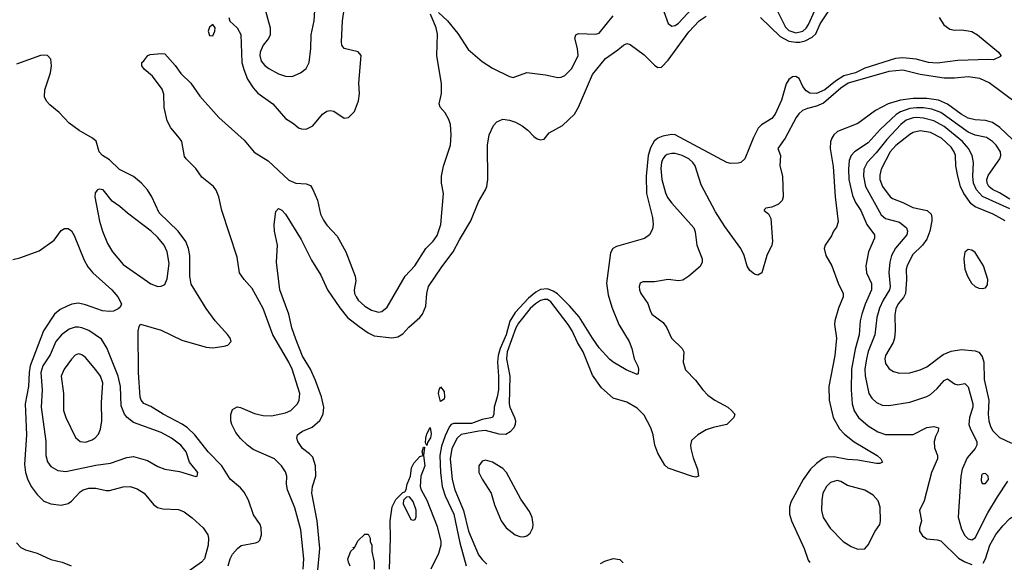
# Model space of a CAD drawing. Header units: inches. Extents: x 884549 to 1028252, y 526810 to 653624.
# Tile 908 of 1056: x 991969 to 997679, y 616230 to 619378. Entities that reach past the tile are written whole.
import ezdxf

# ---------------------------------------------------------------- set-up
doc = ezdxf.new("R2010")
doc.units = ezdxf.units.IN
doc.header["$MEASUREMENT"] = 0
doc.layers.add('A9691', color=7, linetype='Continuous')

msp = doc.modelspace()

# ---------------------------------------------------------------- linework, layer by layer
at = {"layer": 'A9691', "color": 5}
for points, elevation in [([(995704.5, 619424.4), (995730, 619354.9), (995750, 619340.3), (995770, 619343.9), (995790, 619356.9), (995892, 619468)], 2180), ([(993613.7, 616190), (993617.1, 616250), (993598.7, 616418.7), (993565.6, 616545.6), (993522.8, 616650), (993516.8, 616683.2), (993517.7, 616730), (993510, 616755.1), (993488.2, 616790), (993446, 616830), (993323.6, 616883.6), (993290, 616909.2), (993250, 616948.7), (993223.2, 616983.2), (993199.3, 617030), (993193.8, 617050), (993193.2, 617086.8), (993204, 617116), (993230, 617131.3), (993250, 617128.2), (993330, 617092.6), (993380.5, 617080.5), (993430, 617080.3), (993510, 617096.3), (993540.9, 617110), (993579.8, 617150), (993590.7, 617170), (993593.4, 617210), (993549, 617350), (993529.9, 617390), (993436.4, 617550), (993381.5, 617701.5), (993318.2, 617818.1), (993270, 617869.7), (993243.9, 617910), (993230, 617999.6), (993141.8, 618270), (993123.8, 618350), (993108.1, 618388.1), (993094, 618410), (993024.5, 618464.5), (992990, 618513.8), (992933.7, 618570), (992924.5, 618584.5), (992908.5, 618670), (992896.8, 618690), (992846, 618750), (992825, 618790), (992807.5, 618867.5), (992805.5, 618945.5), (992794.9, 618974.9), (992738.9, 619050), (992691.2, 619090), (992677.6, 619110), (992677.2, 619130), (992690, 619138), (992712.3, 619170), (992724.9, 619175.1), (992790, 619181.3), (992810, 619178.7), (992870, 619111.5), (992904.5, 619064.5), (992961.3, 619010), (993013.8, 618933.8), (993124.2, 618810), (993270, 618679.3), (993329.7, 618609.7), (993410, 618558), (993530, 618446.2), (993570, 618428.4), (993630, 618425.8), (993654.8, 618414.8), (993670, 618392), (993696.8, 618330), (993714.3, 618250), (993730, 618213.7), (993750, 618185.3), (993810, 618121.1), (993859.7, 618030), (993914.7, 617890), (993917.6, 617862.4), (993908.2, 617810), (993910.2, 617790), (993920.2, 617770), (993932.6, 617750), (993970, 617716.2), (994010, 617693.2), (994050, 617681.3), (994070, 617684), (994100.4, 617710), (994204.8, 617890), (994260.3, 617950), (994324.2, 618050), (994366.4, 618093.6), (994390, 618126), (994412.2, 618190), (994427.4, 618370), (994414.5, 618430), (994414.8, 618470), (994427.2, 618527.3), (994467.9, 618650), (994472, 618710), (994466.6, 618770), (994458.6, 618798.6), (994437.1, 618837.1), (994408.2, 618870), (994402.4, 618890), (994414.4, 618950), (994414.6, 619005.4), (994388.3, 619170), (994392.9, 619292.9), (994385, 619330), (994352, 619410)], 2180), ([(993181.6, 619390), (993188.6, 619368.6), (993230.2, 619330.2), (993252.3, 619292.3), (993258.1, 619130), (993268.1, 619088.1), (993290, 619032.7), (993322.2, 618982.2), (993350, 618951), (993437.3, 618890), (993510, 618804.7), (993556.2, 618776.2), (993586, 618750), (993603.5, 618743.5), (993630, 618743.2), (993670, 618761.2), (993725.7, 618830), (993750, 618847.6), (993770, 618851.5), (993790, 618847.4), (993850, 618807.2), (993876, 618810), (993910, 618844), (993933.9, 618906.1), (993938.7, 618950), (993935.1, 619010), (993949.2, 619170), (993931.8, 619191.8), (993849.8, 619209.8), (993836.3, 619230), (993834.5, 619250), (993840.7, 619370), (993852.8, 619450)], 2220), ([(993384.2, 619464.2), (993420.8, 619330), (993421.4, 619290), (993411.2, 619268.8), (993380.6, 619230), (993364.2, 619190), (993362.5, 619170), (993370, 619136.4), (993390, 619111.5), (993413.5, 619093.5), (993470, 619063.9), (993510, 619049.1), (993550, 619047.9), (993598.4, 619070), (993630, 619094), (993648.6, 619130), (993658, 619210), (993659.3, 619290), (993677.7, 619370), (993679.8, 619430)], 2240), ([(994398.3, 619418.3), (994450, 619370.6), (994510, 619297.1), (994570, 619204.7), (994650, 619135.8), (994710, 619095.6), (994810, 619047), (994830, 619042), (994910, 619070.4), (995017.3, 619057.3), (995090, 619043.1), (995110, 619044.9), (995130, 619053.7), (995170, 619094.4), (995207.4, 619170), (995204.6, 619210), (995188.2, 619270), (995193.6, 619290), (995210, 619298.2), (995310, 619293), (995330, 619299.3), (995410, 619400.2)], 2180), ([(996264.1, 619390), (996379.2, 619279.2), (996430, 619253.4), (996470, 619246.5), (996492.2, 619247.8), (996524.7, 619255.3), (996564.2, 619275.8), (996584.8, 619295.2), (996610, 619353.8), (996656.9, 619423.1)], 2160), ([(996357.9, 619437.9), (996410, 619333.5), (996430, 619314), (996470, 619301.3), (996510, 619310.5), (996530, 619328), (996543.7, 619350), (996580.6, 619430)], 2180), ([(993696.4, 616163.6), (993709.5, 616310), (993694.1, 616470), (993663.6, 616630), (993666.2, 616670), (993686.7, 616730), (993685.4, 616790), (993670, 616839), (993650, 616859.9), (993609.1, 616890), (993582.9, 616930), (993575.6, 616950), (993581.1, 616970), (993590, 616977.8), (993609.3, 616990.7), (993665.8, 617014.2), (993710, 617051.8), (993729, 617090), (993732.1, 617130), (993719.3, 617190), (993684.6, 617284.6), (993655, 617350), (993610, 617426.4), (993570, 617523.5), (993547.3, 617590), (993529.9, 617670), (993478.6, 617810), (993459.1, 617970), (993465.1, 618070), (993446, 618150), (993445.6, 618190), (993455.3, 618264.7), (993470, 618282), (993490, 618272.7), (993510.3, 618250), (993601.7, 618101.7), (993662.2, 617982.2), (993714.7, 617894.7), (993754.8, 617810), (993825.9, 617705.9), (993870, 617650.9), (993936.8, 617596.8), (993990, 617560.5), (994024, 617544), (994127.7, 617532.3), (994162.8, 617537.2), (994190, 617555.2), (994226.2, 617593.8), (994290, 617649.3), (994305, 617670), (994324.3, 617715.7), (994329.9, 617790.1), (994339.1, 617830), (994416.4, 617943.6), (994482.7, 618030), (994519.2, 618100.8), (994586, 618210), (994630, 618320.5), (994669.7, 618390), (994677.7, 618410), (994684.4, 618450), (994682.7, 618650), (994692.3, 618710), (994716.3, 618763.7), (994735.8, 618784.2), (994770, 618801.3), (994810, 618794.9), (994843.6, 618783.6), (994882.7, 618762.7), (994916, 618736), (994950, 618700.3), (994970, 618687), (994990, 618680.4), (995010, 618684.4), (995039.3, 618720.7), (995115.9, 618764.1), (995185.7, 618830), (995210.4, 618870), (995290, 619059.7), (995366.7, 619153.3), (995438.3, 619201.8), (995470, 619230.2), (995490, 619239.1), (995510, 619234), (995590, 619174.4), (995650, 619114.6), (995670, 619100.3), (995690, 619102.6), (995730, 619143.6), (995850, 619307.2), (995910, 619370.1), (995950, 619397.2)], 2160), ([(997300.9, 619390), (997327.2, 619347.2), (997362.1, 619322.1), (997390, 619316.5), (997430, 619317.8), (997470, 619312.9), (997490, 619308.2), (997524, 619290), (997644.7, 619190), (997658, 619170), (997656, 619164), (997616, 619144), (997587, 619147), (997410, 619140.9), (997290, 619125), (997239.3, 619130), (997168.5, 619148.5), (997090, 619155.3), (997047.9, 619152.1), (996870, 619096.2), (996815.4, 619070), (996748.2, 619051.8), (996699, 619021), (996637.4, 618970), (996589.9, 618949.9), (996550, 618951.6), (996530, 618964.8), (996509.8, 618990), (996490, 619036.3), (996470, 619048.4), (996450, 619045.7), (996429.5, 619030.5), (996414.2, 619005.8), (996386.3, 618910), (996350, 618829.8), (996330, 618803.9), (996271.6, 618768.4), (996252, 618748), (996225.1, 618694.9), (996173.6, 618570), (996150.4, 618550), (996134.8, 618545.2), (996090, 618542.5), (996070, 618549.8), (995770, 618709.8), (995748.4, 618711.6), (995698.1, 618701.9), (995670, 618690.9), (995647.8, 618672.2), (995626.8, 618633.2), (995614.4, 618590), (995601.5, 618470), (995603.8, 618370), (995638.5, 618230), (995642.2, 618190), (995637.8, 618162.2), (995620.3, 618130), (995591.6, 618108.4), (995430, 618061.2), (995409.1, 618050), (995395, 618024.9), (995372.5, 617850), (995380.7, 617780.7), (995403.5, 617710), (995443.9, 617610), (995502.6, 617510), (995518.4, 617470), (995532.7, 617410), (995552.8, 617367.2), (995557.6, 617350), (995556.1, 617323.9), (995550, 617319.3), (995486.4, 617346.4), (995410, 617391.3), (995390, 617408.2), (995330, 617473.8), (995290, 617529.8), (995214.2, 617654.2), (995157.9, 617717.9), (995087.1, 617787.1), (995063.4, 617803.4), (995030, 617815.6), (994990, 617812.5), (994962.2, 617797.8), (994918.7, 617761.3), (994841.9, 617678.1), (994811.4, 617628.6), (994790.3, 617550), (994755.8, 617470), (994744.2, 617430), (994739.1, 617390), (994745.5, 617310), (994745.2, 617230), (994738.5, 617190), (994720.3, 617130), (994719.3, 617090), (994711.8, 617070), (994650, 617057.9), (994590, 617035.2), (994484.3, 617035.7), (994471, 617029), (994462.3, 617017.7), (994436.9, 616963.1), (994416.1, 616903.9), (994405.8, 616850), (994408.7, 616750), (994418.3, 616670), (994436.1, 616616), (994487.6, 616510), (994522.4, 616342.4), (994557.6, 616210)], 2160), ([(993178.2, 616210), (993189.8, 616250.2), (993203.1, 616276.9), (993231.3, 616310), (993253.4, 616326.6), (993337.4, 616342.6), (993351.7, 616348.3), (993361.3, 616358.7), (993371.8, 616390), (993369.8, 616430), (993363.5, 616450), (993325.6, 616505.6), (993295.8, 616590), (993270, 616636.5), (993250, 616661.5), (993190, 616712.8), (993140.9, 616790), (993062, 616870), (992984.6, 616970), (992942, 617010), (992911, 617031), (992800.9, 617090), (992730, 617134.6), (992690, 617151.7), (992673.3, 617170), (992668.5, 617188.5), (992658.1, 617330), (992655.8, 617570), (992662, 617598), (992670, 617610.7), (992790, 617577.3), (992910, 617518.5), (993050, 617477.7), (993090, 617474.8), (993155.7, 617484.3), (993176, 617490), (993195.1, 617510), (993189.7, 617530), (993176.8, 617550), (993102.4, 617630), (993050, 617702.2), (992963.7, 617843.7), (992954.9, 617890), (992955, 618010), (992947.5, 618050), (992932.3, 618090), (992888.4, 618150), (992777.9, 618257.9), (992735.3, 618350), (992709.8, 618390), (992676.2, 618430), (992628.8, 618468.8), (992547.8, 618507.8), (992490, 618563.7), (992450.4, 618590.5), (992429.8, 618610), (992412.7, 618672.7), (992391.3, 618690), (992314.2, 618734.2), (992257.1, 618777.1), (992198.2, 618838.2), (992143.2, 618883.2), (992124.5, 618904.5), (992113.7, 618930), (992115.1, 618970), (992147.8, 619070), (992153.6, 619110), (992149.3, 619149.3), (992130, 619169), (992110, 619172.3), (992090, 619169.3), (991950, 619118.7)], 2220), ([(997750, 618893.7), (997590, 619010.4), (997536, 619036), (997470, 619045.6), (997390, 619038.8), (997330, 619039), (997190, 619059.2), (997090, 619084.8), (997010, 619077.8), (996773, 619010), (996730, 618980.4), (996630, 618894.1), (996590, 618875.6), (996537.4, 618862.6), (996509.2, 618850.8), (996487.7, 618832.3), (996471.9, 618810), (996407.8, 618690), (996364.9, 618630), (996380.9, 618590), (996377.1, 618530), (996392.6, 618470), (996396.9, 618350), (996390, 618329.5), (996370, 618308.2), (996330, 618289.5), (996296, 618284), (996286.4, 618273.6), (996286, 618270), (996312.1, 618252.1), (996324.7, 618224.7), (996334, 618090), (996330.3, 618070), (996302.3, 618010), (996271.7, 617908.3), (996250, 617896.2), (996230, 617901.3), (996203.3, 617923.3), (996188.3, 617948.3), (996169.8, 618010), (996150.8, 618050), (996057.6, 618177.6), (996003.3, 618263.3), (995920.4, 618420.4), (995885.2, 618530), (995872.5, 618550), (995848.6, 618570), (995810, 618590.6), (995770, 618600.6), (995750, 618601.7), (995724.3, 618595.7), (995712, 618588), (995698, 618570), (995690.1, 618550), (995686.6, 618513.4), (995693.3, 618450), (995713.9, 618373.9), (995726.1, 618346.1), (995750, 618312.9), (995877.4, 618170), (995886.7, 618146.7), (995895.6, 618070), (995926, 617990), (995927, 617970), (995914.5, 617945.5), (995850, 617889.6), (995814.3, 617865.7), (995790, 617862.4), (995730, 617869.7), (995650, 617856.4), (995582.8, 617857.2), (995567.7, 617850), (995560.5, 617830), (995562.4, 617810), (995570.5, 617790), (995611.7, 617731.7), (995624.4, 617690), (995635.5, 617670), (995700, 617620), (995722, 617590), (995749.4, 617529.4), (995810.4, 617470), (995820.4, 617450), (995816.5, 617390), (995830, 617346.4), (995887.3, 617287.3), (995930.3, 617230), (995960, 617200), (995999.5, 617170), (996075.6, 617130), (996097.1, 617110), (996116.3, 617090), (996110.8, 617070), (996070.3, 617029.7), (995990, 617012.3), (995950, 616999), (995901.6, 616970), (995864.2, 616935.8), (995858.9, 616910), (995860.9, 616890), (995875.1, 616835.1), (995900.4, 616770), (995904.7, 616730), (995890, 616724.5), (995870, 616728), (995730, 616776.9), (995710, 616794), (995670, 616862.9), (995652, 616910), (995642.3, 616970), (995629.9, 617009.9), (995590, 617083), (995550, 617123.1), (995490, 617158.3), (995410, 617182.7), (995342.5, 617242.6), (995290, 617316), (995236.4, 617450), (995204.4, 617504.4), (995173.4, 617573.4), (995150.4, 617610), (995050, 617740.4), (995030, 617754), (995010, 617754.9), (994990, 617748.3), (994961, 617730), (994930, 617701.5), (994862.4, 617617.6), (994846.5, 617590), (994795.9, 617450), (994791.4, 617410), (994811, 617310), (994808.1, 617150), (994811.8, 617130), (994839.2, 617070), (994843.5, 617050), (994842.4, 617030), (994834.4, 617010), (994814.1, 616985.9), (994788.1, 616971.9), (994750, 616973), (994670, 616994), (994631.1, 616991.1), (994530, 616971.9), (994505.7, 616950), (994474.2, 616890), (994465.9, 616830), (994476.3, 616710), (994493, 616650), (994542.4, 616530), (994572.2, 616410), (994630, 616273.4), (994650, 616245.2), (994678.2, 616218.2)], 2180), ([(997760.5, 618650), (997652.9, 618752.9), (997610, 618781.5), (997570, 618793.2), (997510, 618796), (997470, 618806.9), (997428.7, 618830), (997348.3, 618888.3), (997297.2, 618910), (997230, 618919.8), (997150, 618919.9), (997076, 618910), (997005, 618890), (996932.3, 618850), (996830, 618774.4), (996711.9, 618728.1), (996690.4, 618710), (996678.3, 618690), (996671.2, 618668.8), (996669.3, 618630.7), (996685.7, 618525.7), (996697.1, 618350), (996714.6, 618205.4), (996705.3, 618174.7), (996687.4, 618150), (996677, 618123), (996639.3, 618070), (996633.8, 618050), (996644.3, 618010), (996679.2, 617950), (996714.4, 617850), (996743.6, 617790), (996744.2, 617770), (996716.5, 617703.5), (996696.3, 617630), (996693.8, 617610), (996705.2, 617530), (996696.8, 617430), (996661.7, 617250), (996663.1, 617170), (996686.5, 617070), (996723.6, 617003.6), (996752.8, 616972.8), (996808, 616928), (996941.7, 616850), (996963.1, 616830), (996973, 616810), (996957.8, 616802.2), (996937.4, 616802.6), (996830, 616822), (996770, 616825.3), (996690, 616842.1), (996650, 616840.4), (996628.1, 616831.9), (996590, 616803.9), (996555.5, 616770), (996511.7, 616710), (996440.8, 616579.3), (996433.2, 616550), (996433.2, 616510), (996444.6, 616470), (996517.2, 616310), (996541.6, 616241.6), (996550, 616228.9)], 2220), ([(997710, 618336), (997650, 618373.2), (997610, 618391.8), (997588.7, 618410), (997578.8, 618430), (997576.6, 618450), (997585.6, 618474.4), (997651.9, 618570), (997658.4, 618590), (997656.5, 618610), (997631.3, 618650), (997610, 618671.2), (997574.7, 618694.7), (997510, 618707.6), (997470, 618724.6), (997310, 618838.6), (997258.2, 618858.2), (997210, 618866.6), (997170, 618867), (997130, 618861.4), (997077.3, 618842.7), (997051.7, 618828.3), (996959.7, 618740.3), (996890, 618663.6), (996809.3, 618610.7), (996790.8, 618589.2), (996779.3, 618560.7), (996774.2, 618510), (996777.3, 618450), (996797.4, 618357.4), (996816.6, 618316.6), (996845.9, 618270), (996882.1, 618190), (996925, 618130), (996926, 618110), (996890.8, 618030), (996875.5, 617950), (996879, 617910), (996907.7, 617847.7), (996909.4, 617810), (996871.9, 617728.1), (996851.7, 617670), (996843.6, 617630), (996837.1, 617550), (996813.2, 617466.8), (996792.5, 617350), (996791, 617230), (996796.8, 617150), (996808, 617108), (996832.7, 617070), (996890, 617021), (996945.8, 616985.8), (996990, 616971.7), (997150, 616971.6), (997230, 617012.8), (997270, 617017.6), (997297.1, 617010), (997295.3, 616990), (997279.5, 616960.5), (997271.1, 616930), (997274.2, 616894.2), (997291.4, 616850), (997292.2, 616830), (997257.2, 616750), (997213.3, 616586.7), (997186.4, 616530), (997198.4, 616470), (997187.7, 616430), (997187.3, 616410), (997203.4, 616383.4), (997230, 616365.5), (997290, 616360.4), (997310, 616354), (997413.9, 616253.9), (997450, 616232.8), (997490, 616218)], 2240), ([(997710, 618280.7), (997551.4, 618351.4), (997516.6, 618390), (997499.9, 618430), (997496.1, 618470), (997499.9, 618550), (997493.1, 618590), (997471.8, 618630), (997435.5, 618670), (997330, 618757.7), (997270, 618791.6), (997210, 618806.3), (997170, 618810.2), (997150, 618807.9), (997110, 618793.7), (997078, 618770), (996997.3, 618682.7), (996935.1, 618604.9), (996884.1, 618550), (996863.8, 618510), (996862.1, 618470), (996874, 618410), (996965.1, 618245.1), (996990, 618223.9), (997070, 618202.5), (997111.3, 618170), (997118.2, 618150), (997113.8, 618130), (997047.3, 618052.7), (997025, 618010), (997014.6, 617970), (997009.6, 617910.4), (997016.9, 617830), (997012.4, 617810), (996976.2, 617750), (996955, 617705), (996940.1, 617650), (996927.9, 617550), (996890, 617452.1), (996878.7, 617410), (996870.1, 617350), (996871.4, 617311.4), (996892.7, 617210), (996910, 617181.5), (996936.6, 617156.6), (996970, 617142.3), (997010, 617139.7), (997130, 617158.4), (997230, 617192.2), (997250, 617202.4), (997290, 617238), (997330, 617285.3), (997350, 617293.8), (997390, 617265), (997410, 617260.1), (997450, 617266.7), (997468.7, 617248.7), (997496.2, 617150), (997495.6, 617130), (997477.1, 617070), (997473.7, 617030), (997482.4, 617002.4), (997518.9, 616930), (997520.2, 616910), (997510.2, 616890), (997463.3, 616836.7), (997435, 616770), (997426, 616730), (997411.3, 616491.3), (997430, 616421.7), (997450, 616386.2), (997470, 616366.8), (997490, 616361.1), (997510, 616371.4), (997583.6, 616516.4), (997638.7, 616610), (997699.9, 616700.1)], 2260), ([(997683.1, 618210), (997613.3, 618250), (997510, 618291.7), (997486.8, 618310), (997443.7, 618370), (997424.6, 618410), (997408.7, 618470), (997398.5, 618530), (997395.2, 618590), (997388.2, 618610), (997370, 618638.3), (997314, 618690), (997250, 618723.1), (997190, 618732.1), (997150, 618722.7), (997130, 618711.6), (997050, 618648.6), (997016.1, 618610), (996964.2, 618510), (996956.3, 618476.3), (996957.5, 618450), (996972.7, 618410), (997016.2, 618350), (997030, 618339.8), (997090, 618317.5), (997148.5, 618288.5), (997231.6, 618270), (997254.2, 618250), (997259.2, 618230), (997257.6, 618210), (997245.9, 618150), (997230, 618104.6), (997204.4, 618070), (997146.3, 618013.7), (997114.7, 617950), (997110.5, 617930), (997111.6, 617868.4), (997105.8, 617790), (997094.2, 617765.8), (997063.7, 617730), (997050, 617699.5), (997044.7, 617664.7), (997046.5, 617573.5), (997042.2, 617530), (997034.2, 617505.8), (996990.2, 617430), (996985.2, 617410), (996990, 617383), (997011.8, 617351.8), (997036.3, 617336.3), (997070, 617327.5), (997130, 617329.4), (997190, 617346.2), (997230, 617364), (997323.8, 617436.2), (997370, 617454.7), (997430, 617463.8), (997510, 617457.2), (997530, 617448.3), (997550, 617424), (997560.1, 617390), (997562.4, 617290), (997588, 617170), (997585.1, 617090), (997588.8, 617050), (997597.9, 617017.9), (997612.4, 616992.4), (997650, 616953.5), (997720, 616920)], 2280), ([(991930, 617987.2), (991970, 617995.7), (992082.8, 618037.2), (992170, 618097.8), (992210, 618153.7), (992230, 618165.7), (992250, 618165.3), (992270, 618152.2), (992285.9, 618125.9), (992343.4, 617983.4), (992363.8, 617943.8), (992393.6, 617910), (992504, 617810), (992538.4, 617770), (992558.8, 617730), (992556.8, 617723.2), (992551, 617710), (992539.9, 617700.1), (992512.7, 617687.3), (992490, 617683.9), (992450, 617688), (992350, 617722.9), (992310, 617732.3), (992272.2, 617727.8), (992243.6, 617716.4), (992203.9, 617696.1), (992171.5, 617668.5), (992107.6, 617572.4), (992030, 617369.9), (992023.4, 617330), (992020.1, 617250), (992000.3, 617150), (992008.2, 616970), (991996.9, 616796.9), (992003.8, 616750), (992014.9, 616714.9), (992035.8, 616670), (992070, 616622.4), (992110, 616584.9), (992150, 616569.2), (992210, 616560.7), (992250, 616570.2), (992270, 616584.7), (992320.4, 616639.6), (992337.6, 616650), (992370, 616659.4), (992410, 616659.4), (992470, 616646.5), (992490, 616646.7), (992570, 616666.8), (992610, 616670.2), (992650, 616655.8), (992690.4, 616630), (992744.9, 616564.9), (992768.2, 616548.2), (992799.3, 616539.3), (992890, 616535.6), (992922.2, 616522.2), (992970, 616487.4), (993033.7, 616430), (993059.5, 616390), (993064.9, 616370), (993062.4, 616330), (993040.5, 616250), (993024, 616230), (992945.2, 616174.8)], 2220), ([(994113.2, 616190), (994119.3, 616370), (994117.2, 616470), (994128.9, 616551.1), (994150, 616594), (994190, 616634), (994202, 616638), (994210, 616652), (994217, 616683), (994235.6, 616730), (994241.3, 616778.7), (994255.6, 616804.4), (994290, 616842.8), (994308, 616850), (994302.7, 616870), (994310, 616898), (994316.9, 616896.9), (994310.3, 616849.7), (994318.5, 616790), (994295.9, 616730), (994292.2, 616670), (994298, 616650), (994330.8, 616590.8), (994390, 616438), (994412, 616350), (994411, 616329), (994398.5, 616281.5), (994352.6, 616190)], 2140), ([(997555.2, 616224.8), (997570.3, 616249.7), (997594.7, 616330), (997630, 616390.2), (997670, 616442.2), (997710, 616484), (997730, 616495.6), (997750, 616498.3), (997830, 616487.4), (997850, 616478.9), (997865.3, 616465.3), (997928, 616388), (997968.3, 616330), (998010, 616285.8), (998028.8, 616250), (998042.5, 616190)], 2240), ([(993886.5, 616206.5), (993875.1, 616230), (993872.7, 616250), (993879.3, 616270), (993890, 616294), (993906, 616310), (993902, 616318), (993910, 616314), (993930, 616354), (993970, 616394), (993990, 616394), (994002, 616370), (994002, 616350), (994011.3, 616330), (994011.6, 616291.6), (994024.7, 616230), (994024.7, 616190)], 2140), ([(991950, 616342.7), (991976, 616316), (992002.8, 616302.8), (992070, 616282.7), (992150, 616245.4), (992214.8, 616230), (992266.8, 616210)], 2180), ([(995337.4, 616222.6), (995363.2, 616236.8), (995410, 616251.3), (995450, 616246.4), (995467.7, 616227.7)], 2180)]:
    msp.add_lwpolyline(points, dxfattribs=dict(at, elevation=elevation))
for points, elevation in [([(993090, 619349.2), (993070, 619334), (993062.8, 619310), (993070, 619284.9), (993090, 619284.4), (993100.5, 619310), (993102, 619330)], 2220), ([(992430, 618394.5), (992421, 618390), (992407.3, 618372.7), (992405.3, 618350), (992432.1, 618207.9), (992449.1, 618150), (992478.9, 618078.9), (992507.2, 618030), (992570, 617957.8), (992730, 617845.8), (992770, 617830.2), (992790, 617831.6), (992810, 617841.3), (992825.2, 617874.8), (992836.1, 617963.9), (992823.7, 618030), (992806.5, 618070), (992770, 618114.2), (992731.8, 618150), (992594.5, 618254.5), (992550, 618293.7), (992504.7, 618324.7), (992453.2, 618390)], 2240), ([(997470, 618044.2), (997450.3, 618029.7), (997443.6, 617990), (997450.3, 617930), (997465.5, 617890), (997488.9, 617850), (997510, 617830.3), (997530, 617820.9), (997550, 617818), (997570, 617821.3), (997581.4, 617838.6), (997582.7, 617870), (997557.7, 617950), (997510, 618026.9), (997490, 618041.1)], 2320), ([(992310, 617593.5), (992290, 617593), (992256.9, 617583.1), (992211, 617550), (992179.2, 617510), (992145.9, 617434.1), (992104, 617370), (992091.4, 617330), (992099.4, 617230), (992093.1, 617130), (992121.8, 616930), (992120.6, 616850), (992130, 616813), (992150, 616784.9), (992190, 616762.2), (992237, 616757), (992410, 616792.5), (992495.2, 616804.8), (992590, 616838.4), (992630, 616842.9), (992710, 616820.6), (992770, 616786.4), (992810, 616770.2), (992895.9, 616755.9), (992990, 616728.2), (992998, 616730), (993002.7, 616750), (992954, 616810), (992933.8, 616870), (992904.6, 616910), (992850, 616949.9), (992790, 616981.9), (992630, 617041.5), (992593.3, 617070), (992576.2, 617090), (992557.1, 617137.1), (992553, 617250), (992540.9, 617310), (992474.8, 617474.8), (992443.8, 617523.8), (992370, 617573.7), (992330.4, 617590.4)], 2240), ([(992310, 617438.7), (992290, 617431.3), (992270, 617407.3), (992226.7, 617350), (992210.3, 617310), (992223.8, 617210), (992223.5, 617110), (992237.1, 617070), (992293.5, 616953.5), (992320.5, 616930), (992350, 616926.2), (992390, 616940.2), (992407.7, 616952.3), (992426.5, 616973.5), (992438.3, 617001.7), (992446.1, 617050), (992443.3, 617156.7), (992450.5, 617270), (992437.5, 617310), (992410, 617346.6), (992350, 617417.6), (992330, 617433.3)], 2260), ([(994410, 617162), (994398.4, 617210), (994400.7, 617230), (994410, 617246.8), (994430, 617221), (994433.1, 617190), (994430, 617175.3)], 2140), ([(994330, 616908), (994322, 616922), (994323.6, 616950), (994330, 616976), (994350, 617011.3), (994355.9, 616975.9), (994352.3, 616952.3), (994334.4, 616925.6)], 2140), ([(994670, 616823.2), (994650, 616817.2), (994632, 616790), (994632.5, 616750), (994650, 616712.9), (994702.7, 616630), (994722.8, 616562.8), (994761.3, 616470), (994790.3, 616430), (994843.1, 616390), (994870, 616379), (994890, 616377.7), (994910, 616383.5), (994930, 616398.5), (994945.5, 616430), (994947.3, 616450), (994940.3, 616490), (994924.7, 616524.7), (994875.8, 616595.8), (994791.8, 616750), (994770, 616773.2), (994710, 616809.8)], 2220), ([(997570, 616745.1), (997556.1, 616743.9), (997550, 616742), (997546.6, 616733.4), (997544.3, 616704.3), (997550, 616687.4), (997570, 616686.2), (997587.1, 616710), (997585.1, 616730)], 2280), ([(996710, 616704.1), (996670, 616692.7), (996647.2, 616670), (996627, 616630), (996620.6, 616590), (996618.8, 616530), (996628.1, 616490), (996668.7, 616428.7), (996743.8, 616350), (996790, 616322), (996830, 616305.3), (996870, 616308), (996890, 616331), (996929.4, 616410), (996956, 616450), (996960.9, 616470), (996959.7, 616550), (996946.6, 616586.6), (996919.1, 616619.1), (996870, 616647.7), (996770, 616675.8), (996730, 616699.3)], 2240), ([(994230, 616608.7), (994212, 616608), (994194, 616590), (994192, 616570), (994238, 616478), (994250, 616474), (994262, 616478), (994267.3, 616492.7), (994267.3, 616532.7), (994250, 616582)], 2140)]:
    msp.add_lwpolyline(points, close=True, dxfattribs=dict(at, elevation=elevation))

doc.saveas('drawing.dxf')
